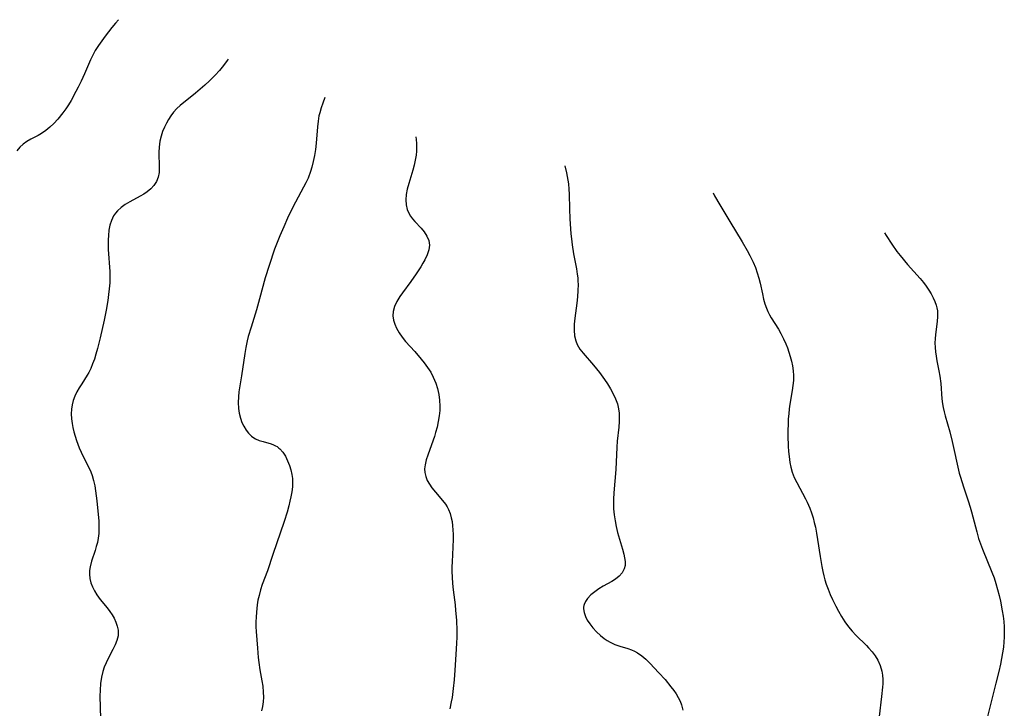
# Model space of a CAD drawing. Header units: inches. Extents: x 1073367 to 1082519, y 1569854 to 1574957.
# Tile 476 of 565: x 1078928 to 1079230, y 1574382 to 1574592. Entities that reach past the tile are written whole.
import ezdxf

# ---------------------------------------------------------------- set-up
doc = ezdxf.new("R2010")
doc.units = ezdxf.units.IN
doc.header["$MEASUREMENT"] = 0
doc.layers.add('CGG_CurvaNivelLidar_v1', color=7, linetype='Continuous', lineweight=30, true_color=0x008008)

msp = doc.modelspace()

# ---------------------------------------------------------------- linework, layer by layer
at = {"layer": 'CGG_CurvaNivelLidar_v1'}
for points in [[(1078958.6894, 1574592.3797, 76.5), (1078957.764, 1574591.2994, 76.5), (1078956.7142, 1574590.0064, 76.5), (1078954.6751, 1574587.3807, 76.5), (1078953.5913, 1574585.929, 76.5), (1078952.5528, 1574584.4536, 76.5), (1078951.5897, 1574582.9346, 76.5), (1078950.8055, 1574581.5105, 76.5), (1078950.1267, 1574580.1144, 76.5), (1078949.4928, 1574578.6913, 76.5), (1078948.2739, 1574575.8077, 76.5), (1078947.3023, 1574573.6036, 76.5), (1078946.4135, 1574571.755, 76.5), (1078945.7058, 1574570.3784, 76.5), (1078944.1987, 1574567.6865, 76.5), (1078943.3966, 1574566.3809, 76.5), (1078942.5582, 1574565.1094, 76.5), (1078941.6787, 1574563.8797, 76.5), (1078940.1606, 1574561.9899, 76.5), (1078938.9749, 1574560.6763, 76.5), (1078937.7214, 1574559.4665, 76.5), (1078936.4851, 1574558.4695, 76.5), (1078935.1827, 1574557.5959, 76.5), (1078934.0999, 1574556.9789, 76.5), (1078931.9178, 1574555.8178, 76.5), (1078930.7206, 1574555.0995, 76.5), (1078929.5923, 1574554.2876, 76.5), (1078928.5627, 1574553.3538, 76.5), (1078927.6527, 1574552.2962, 76.5)], [(1078992.238, 1574580.2968, 77), (1078991.9661, 1574579.8846, 77), (1078990.8052, 1574578.3231, 77), (1078989.5567, 1574576.8247, 77), (1078988.2363, 1574575.3846, 77), (1078986.549, 1574573.7039, 77), (1078985.1427, 1574572.4006, 77), (1078983.7094, 1574571.1416, 77), (1078982.26, 1574569.927, 77), (1078977.5367, 1574566.1604, 77), (1078976.5019, 1574565.2131, 77), (1078975.5461, 1574564.129, 77), (1078974.6818, 1574562.9517, 77), (1078973.9788, 1574561.8635, 77), (1078973.3312, 1574560.7306, 77), (1078972.7512, 1574559.5556, 77), (1078972.1808, 1574558.1512, 77), (1078971.718, 1574556.7076, 77), (1078971.3657, 1574555.2386, 77), (1078971.2088, 1574554.3329, 77), (1078971.1023, 1574553.4239, 77), (1078971.0388, 1574551.88, 77), (1078971.1796, 1574547.2068, 77), (1078971.1089, 1574545.6567, 77), (1078970.8345, 1574544.1847, 77), (1078970.3146, 1574542.8873, 77), (1078969.5505, 1574541.7, 77), (1078968.5929, 1574540.6604, 77), (1078967.469, 1574539.7316, 77), (1078966.4381, 1574539.0331, 77), (1078965.3466, 1574538.382, 77), (1078962.159, 1574536.6332, 77), (1078960.791, 1574535.8145, 77), (1078959.5145, 1574534.9112, 77), (1078958.3887, 1574533.8943, 77), (1078957.7542, 1574533.164, 77), (1078957.2067, 1574532.3748, 77), (1078956.5332, 1574531.0085, 77), (1078956.0688, 1574529.526, 77), (1078955.7846, 1574528.0027, 77), (1078955.6163, 1574526.4194, 77), (1078955.5336, 1574525.0045, 77), (1078955.5111, 1574523.5647, 77), (1078955.5533, 1574522.1148, 77), (1078956.0311, 1574515.4055, 77), (1078956.0767, 1574513.5849, 77), (1078956.0303, 1574511.8925, 77), (1078955.8938, 1574510.0871, 77), (1078955.6889, 1574508.2827, 77), (1078955.4348, 1574506.4792, 77), (1078954.9413, 1574503.5398, 77), (1078954.3159, 1574500.4539, 77), (1078953.0819, 1574495.096, 77), (1078952.2602, 1574491.8096, 77), (1078951.7946, 1574490.1155, 77), (1078951.3244, 1574488.5786, 77), (1078950.7991, 1574487.0833, 77), (1078950.2407, 1574485.7341, 77), (1078949.5982, 1574484.445, 77), (1078949.1356, 1574483.6536, 77), (1078947.4503, 1574481.0546, 77), (1078946.6743, 1574479.801, 77), (1078945.9578, 1574478.5166, 77), (1078945.3367, 1574477.192, 77), (1078944.8746, 1574475.9175, 77), (1078944.5332, 1574474.6077, 77), (1078944.3207, 1574473.2702, 77), (1078944.2439, 1574471.8057, 77), (1078944.3093, 1574470.3268, 77), (1078944.5004, 1574468.843, 77), (1078944.7319, 1574467.667, 77), (1078945.0612, 1574466.3284, 77), (1078945.4464, 1574464.9935, 77), (1078945.878, 1574463.6656, 77), (1078946.7002, 1574461.468, 77), (1078947.293, 1574460.1144, 77), (1078947.931, 1574458.7835, 77), (1078949.7203, 1574455.2396, 77), (1078950.2104, 1574454.1246, 77), (1078950.6356, 1574452.9844, 77), (1078951.0913, 1574451.407, 77), (1078951.4384, 1574449.7904, 77), (1078951.6816, 1574448.3269, 77), (1078952.0701, 1574445.1858, 77), (1078952.3929, 1574442.0537, 77), (1078952.642, 1574439.1375, 77), (1078952.7205, 1574436.7307, 77), (1078952.6662, 1574435.2355, 77), (1078952.5016, 1574433.7633, 77), (1078952.2526, 1574432.5009, 77), (1078951.9242, 1574431.2592, 77), (1078951.542, 1574430.0366, 77), (1078950.4357, 1574426.7242, 77), (1078950.0223, 1574425.0787, 77), (1078949.8544, 1574423.876, 77), (1078949.8252, 1574423.3499, 77), (1078949.8256, 1574422.8085, 77), (1078949.955, 1574421.4732, 77), (1078950.2597, 1574420.1588, 77), (1078950.7192, 1574418.9064, 77), (1078951.3156, 1574417.6918, 77), (1078952.0274, 1574416.5195, 77), (1078953.0919, 1574415.0574, 77), (1078955.1946, 1574412.5027, 77), (1078956.0997, 1574411.3414, 77), (1078956.7699, 1574410.358, 77), (1078957.3585, 1574409.3451, 77), (1078957.9229, 1574408.1348, 77), (1078958.3383, 1574406.9014, 77), (1078958.5796, 1574405.6559, 77), (1078958.6285, 1574404.7948, 77), (1078958.572, 1574403.9386, 77), (1078958.2325, 1574402.4991, 77), (1078957.6971, 1574401.1578, 77), (1078957.0105, 1574399.7768, 77), (1078955.494, 1574396.9495, 77), (1078954.8826, 1574395.6901, 77), (1078954.3378, 1574394.3937, 77), (1078953.8876, 1574393.0575, 77), (1078953.4717, 1574391.25, 77), (1078953.2138, 1574389.388, 77), (1078953.0638, 1574387.3095, 77), (1078953.0267, 1574385.4353, 77), (1078953.1764, 1574378.6474, 77)], [(1079021.8245, 1574568.5524, 77.5), (1079021.1447, 1574566.8398, 77.5), (1079020.6443, 1574565.3888, 77.5), (1079020.219, 1574563.9219, 77.5), (1079019.992, 1574562.9447, 77.5), (1079019.711, 1574561.3023, 77.5), (1079019.5175, 1574559.6396, 77.5), (1079019.1099, 1574554.5929, 77.5), (1079018.8934, 1574552.6628, 77.5), (1079018.614, 1574550.8309, 77.5), (1079018.256, 1574549.0169, 77.5), (1079017.8079, 1574547.2285, 77.5), (1079017.4028, 1574545.907, 77.5), (1079016.6616, 1574543.9383, 77.5), (1079016.0082, 1574542.5139, 77.5), (1079015.2908, 1574541.1137, 77.5), (1079012.8429, 1574536.5926, 77.5), (1079011.2136, 1574533.3664, 77.5), (1079010.3992, 1574531.6463, 77.5), (1079009.21, 1574529.0286, 77.5), (1079008.0135, 1574526.2341, 77.5), (1079007.4168, 1574524.7485, 77.5), (1079006.449, 1574522.1705, 77.5), (1079004.7501, 1574517.2163, 77.5), (1079003.5493, 1574513.3795, 77.5), (1079001.8594, 1574506.9899, 77.5), (1079000.9198, 1574503.648, 77.5), (1078999.224, 1574498.3633, 77.5), (1078998.3802, 1574495.495, 77.5), (1078998.0498, 1574494.1898, 77.5), (1078997.6076, 1574492.1071, 77.5), (1078997.2935, 1574490.28, 77.5), (1078996.3045, 1574483.4624, 77.5), (1078995.5183, 1574478.5971, 77.5), (1078995.3468, 1574477.0789, 77.5), (1078995.2715, 1574475.2772, 77.5), (1078995.3636, 1574473.5058, 77.5), (1078995.6015, 1574471.9837, 77.5), (1078995.9797, 1574470.5155, 77.5), (1078996.4459, 1574469.224, 77.5), (1078997.0168, 1574468.0077, 77.5), (1078997.689, 1574466.8847, 77.5), (1078998.4645, 1574465.8785, 77.5), (1078999.0209, 1574465.3067, 77.5), (1078999.3201, 1574465.0443, 77.5), (1078999.7478, 1574464.7183, 77.5), (1079000.6017, 1574464.2069, 77.5), (1079001.7566, 1574463.7136, 77.5), (1079002.9613, 1574463.329, 77.5), (1079005.3604, 1574462.6286, 77.5), (1079006.0734, 1574462.3635, 77.5), (1079006.7478, 1574462.0477, 77.5), (1079007.1705, 1574461.7992, 77.5), (1079007.7593, 1574461.357, 77.5), (1079008.0398, 1574461.1017, 77.5), (1079008.9453, 1574460.056, 77.5), (1079009.73, 1574458.8326, 77.5), (1079010.4103, 1574457.4787, 77.5), (1079010.9941, 1574456.0327, 77.5), (1079011.4299, 1574454.677, 77.5), (1079011.7442, 1574453.2719, 77.5), (1079011.8867, 1574452.044, 77.5), (1079011.9217, 1574450.7883, 77.5), (1079011.8605, 1574449.5134, 77.5), (1079011.6816, 1574448.0092, 77.5), (1079011.4165, 1574446.4921, 77.5), (1079011.1205, 1574445.091, 77.5), (1079010.7805, 1574443.686, 77.5), (1079010.2578, 1574441.8053, 77.5), (1079009.3239, 1574438.9241, 77.5), (1079005.8863, 1574428.8449, 77.5), (1079004.2305, 1574423.8468, 77.5), (1079002.6554, 1574419.6287, 77.5), (1079002.1228, 1574417.9519, 77.5), (1079001.6674, 1574416.2516, 77.5), (1079001.3463, 1574414.819, 77.5), (1079001.0952, 1574413.3759, 77.5), (1079000.8619, 1574411.1516, 77.5), (1079000.7708, 1574409.6722, 77.5), (1079000.7233, 1574408.1896, 77.5), (1079000.726, 1574406.7083, 77.5), (1079000.7886, 1574405.2329, 77.5), (1079001.2308, 1574400.1727, 77.5), (1079001.4518, 1574397.2599, 77.5), (1079001.599, 1574395.808, 77.5), (1079001.9354, 1574393.5338, 77.5), (1079002.5371, 1574390.2081, 77.5), (1079002.7961, 1574388.5583, 77.5), (1079002.9861, 1574386.7466, 77.5), (1079003.0406, 1574385.2161, 77.5), (1079002.9664, 1574383.7091, 77.5), (1079002.763, 1574382.3238, 77.5), (1079002.4624, 1574380.9664, 77.5)], [(1079049.5895, 1574556.5336, 78), (1079049.7116, 1574555.6917, 78), (1079049.8221, 1574554.5438, 78), (1079049.8657, 1574553.3939, 78), (1079049.8242, 1574552.1647, 78), (1079049.6973, 1574550.9375, 78), (1079049.4308, 1574549.389, 78), (1079049.0745, 1574547.8505, 78), (1079048.6578, 1574546.3242, 78), (1079047.4379, 1574542.2453, 78), (1079047.004, 1574540.5764, 78), (1079046.6812, 1574538.9295, 78), (1079046.5336, 1574537.3127, 78), (1079046.6226, 1574535.7651, 78), (1079046.9768, 1574534.2891, 78), (1079047.4295, 1574533.2468, 78), (1079048.0169, 1574532.2605, 78), (1079048.6124, 1574531.4451, 78), (1079049.2649, 1574530.6652, 78), (1079051.2237, 1574528.5683, 78), (1079052.1254, 1574527.5016, 78), (1079052.9788, 1574526.1901, 78), (1079053.5595, 1574524.8079, 78), (1079053.7851, 1574523.3787, 78), (1079053.5977, 1574521.9397, 78), (1079053.0883, 1574520.4717, 78), (1079052.3617, 1574518.9695, 78), (1079051.7682, 1574517.895, 78), (1079051.123, 1574516.8066, 78), (1079049.7539, 1574514.6742, 78), (1079048.1331, 1574512.3459, 78), (1079045.5507, 1574508.8358, 78), (1079044.7494, 1574507.6864, 78), (1079043.8088, 1574506.1799, 78), (1079043.076, 1574504.6669, 78), (1079042.6537, 1574503.1289, 78), (1079042.6077, 1574501.7874, 78), (1079042.818, 1574500.4286, 78), (1079043.1828, 1574499.2197, 78), (1079043.6972, 1574498.0229, 78), (1079044.4768, 1574496.6453, 78), (1079045.4084, 1574495.3045, 78), (1079046.4579, 1574494.0015, 78), (1079049.2828, 1574490.8777, 78), (1079051.2571, 1574488.598, 78), (1079052.196, 1574487.4191, 78), (1079053.2234, 1574486.0041, 78), (1079054.1571, 1574484.5408, 78), (1079054.9698, 1574483.0224, 78), (1079055.3615, 1574482.1436, 78), (1079055.7062, 1574481.2468, 78), (1079056.2306, 1574479.5303, 78), (1079056.6104, 1574477.775, 78), (1079056.851, 1574475.9941, 78), (1079056.9469, 1574474.1987, 78), (1079056.9155, 1574472.8774, 78), (1079056.7497, 1574471.1715, 78), (1079056.4703, 1574469.471, 78), (1079056.1024, 1574467.7813, 78), (1079055.6643, 1574466.1083, 78), (1079055.3188, 1574464.9379, 78), (1079054.9446, 1574463.7833, 78), (1079053.2837, 1574459.2363, 78), (1079052.7991, 1574457.7257, 78), (1079052.4486, 1574456.2498, 78), (1079052.3058, 1574455.0494, 78), (1079052.3455, 1574453.8798, 78), (1079052.6272, 1574452.6655, 78), (1079053.1196, 1574451.4877, 78), (1079053.7748, 1574450.3436, 78), (1079054.5527, 1574449.2318, 78), (1079055.611, 1574447.9197, 78), (1079057.8206, 1574445.3385, 78), (1079058.7213, 1574444.1513, 78), (1079059.2075, 1574443.3732, 78), (1079059.6282, 1574442.5535, 78), (1079060.0986, 1574441.3433, 78), (1079060.45, 1574440.0691, 78), (1079060.6848, 1574438.8596, 78), (1079060.8504, 1574437.6165, 78), (1079060.9572, 1574436.347, 78), (1079061.0158, 1574434.9529, 78), (1079061.0221, 1574433.5414, 78), (1079060.9359, 1574431.0959, 78), (1079060.6892, 1574426.5568, 78), (1079060.6449, 1574425.0386, 78), (1079060.6465, 1574423.6008, 78), (1079060.7164, 1574421.8998, 78), (1079060.8605, 1574419.9665, 78), (1079061.0541, 1574418.0348, 78), (1079061.6184, 1574413.4277, 78), (1079061.7865, 1574411.7202, 78), (1079062.0045, 1574408.7043, 78), (1079062.1192, 1574405.4425, 78), (1079062.1159, 1574403.4812, 78), (1079062.0712, 1574401.6588, 78), (1079061.8962, 1574398.232, 78), (1079061.5682, 1574393.4808, 78), (1079061.3375, 1574390.4531, 78), (1079061.072, 1574387.7897, 78), (1079060.7066, 1574385.0933, 78), (1079060.4652, 1574383.7323, 78), (1079059.987, 1574381.6043, 78)], [(1079095.2151, 1574547.6632, 78.5), (1079095.7172, 1574545.5844, 78.5), (1079096.1446, 1574543.3289, 78.5), (1079096.2905, 1574542.2107, 78.5), (1079096.4246, 1574540.5931, 78.5), (1079096.4949, 1574538.965, 78.5), (1079096.5885, 1574534.5748, 78.5), (1079096.7096, 1574531.5141, 78.5), (1079096.899, 1574528.4053, 78.5), (1079097.0273, 1574526.8531, 78.5), (1079097.1854, 1574525.3048, 78.5), (1079097.4075, 1574523.5667, 78.5), (1079097.8727, 1574520.7556, 78.5), (1079098.7159, 1574516.2226, 78.5), (1079098.9672, 1574514.5955, 78.5), (1079099.1087, 1574513.3799, 78.5), (1079099.1849, 1574512.4059, 78.5), (1079099.2238, 1574511.4316, 78.5), (1079099.1898, 1574509.5223, 78.5), (1079099.0447, 1574507.6192, 78.5), (1079098.8298, 1574505.7281, 78.5), (1079098.2272, 1574501.1037, 78.5), (1079098.0662, 1574499.2684, 78.5), (1079098.0266, 1574497.4689, 78.5), (1079098.1687, 1574495.7237, 78.5), (1079098.519, 1574494.1938, 78.5), (1079098.9961, 1574493.0019, 78.5), (1079099.7858, 1574491.6492, 78.5), (1079100.7738, 1574490.3527, 78.5), (1079103.9599, 1574486.7393, 78.5), (1079105.7758, 1574484.4794, 78.5), (1079107.3413, 1574482.3247, 78.5), (1079108.2445, 1574480.9889, 78.5), (1079109.1665, 1574479.5042, 78.5), (1079109.9971, 1574477.9837, 78.5), (1079110.7049, 1574476.4218, 78.5), (1079111.234, 1574474.886, 78.5), (1079111.5989, 1574473.3113, 78.5), (1079111.7593, 1574472.062, 78.5), (1079111.8234, 1574470.7968, 78.5), (1079111.8062, 1574469.5207, 78.5), (1079111.6809, 1574467.7772, 78.5), (1079111.2261, 1574463.4506, 78.5), (1079111.0841, 1574461.6486, 78.5), (1079110.7647, 1574454.8133, 78.5), (1079110.1763, 1574447.6214, 78.5), (1079110.074, 1574445.7803, 78.5), (1079110.0706, 1574443.4182, 78.5), (1079110.1065, 1574442.7343, 78.5), (1079110.2788, 1574440.9185, 78.5), (1079110.5472, 1574439.1156, 78.5), (1079110.8989, 1574437.3323, 78.5), (1079111.3258, 1574435.5776, 78.5), (1079112.855, 1574430.4228, 78.5), (1079113.2397, 1574428.946, 78.5), (1079113.466, 1574427.819, 78.5), (1079113.6034, 1574426.6224, 78.5), (1079113.5839, 1574425.4884, 78.5), (1079113.36, 1574424.4324, 78.5), (1079112.7475, 1574423.2459, 78.5), (1079111.8275, 1574422.1996, 78.5), (1079110.6773, 1574421.2922, 78.5), (1079109.5114, 1574420.5901, 78.5), (1079106.923, 1574419.1549, 78.5), (1079105.5957, 1574418.3281, 78.5), (1079104.3334, 1574417.4331, 78.5), (1079103.1584, 1574416.4409, 78.5), (1079102.1575, 1574415.3783, 78.5), (1079101.5088, 1574414.4514, 78.5), (1079101.0688, 1574413.4781, 78.5), (1079100.9844, 1574413.1719, 78.5), (1079100.9033, 1574412.6705, 78.5), (1079100.8895, 1574412.1441, 78.5), (1079101.0644, 1574411.0258, 78.5), (1079101.4685, 1574409.8948, 78.5), (1079102.0559, 1574408.7648, 78.5), (1079102.791, 1574407.6494, 78.5), (1079103.7855, 1574406.3991, 78.5), (1079104.8996, 1574405.1999, 78.5), (1079106.1026, 1574404.0678, 78.5), (1079107.2402, 1574403.1339, 78.5), (1079108.1023, 1574402.5279, 78.5), (1079109.0048, 1574401.9915, 78.5), (1079110.4779, 1574401.3104, 78.5), (1079112.007, 1574400.7709, 78.5), (1079114.3982, 1574400.0557, 78.5), (1079115.5674, 1574399.6481, 78.5), (1079116.5125, 1574399.2342, 78.5), (1079117.4198, 1574398.7383, 78.5), (1079118.7174, 1574397.8184, 78.5), (1079119.9438, 1574396.7447, 78.5), (1079121.1388, 1574395.57, 78.5), (1079123.9713, 1574392.5951, 78.5), (1079125.8164, 1574390.5458, 78.5), (1079127.6348, 1574388.3437, 78.5), (1079128.4778, 1574387.2171, 78.5), (1079129.1931, 1574386.172, 78.5), (1079129.84, 1574385.1095, 78.5), (1079130.4192, 1574383.9821, 78.5), (1079130.875, 1574382.8236, 78.5), (1079131.2585, 1574381.1808, 78.5)], [(1079140.4918, 1574539.3859, 79), (1079140.9176, 1574538.556, 79), (1079142.5476, 1574535.7051, 79), (1079145.593, 1574530.6118, 79), (1079149.3707, 1574524.4326, 79), (1079150.8996, 1574521.8271, 79), (1079151.7739, 1574520.2172, 79), (1079152.7671, 1574518.1855, 79), (1079153.4395, 1574516.5901, 79), (1079154.024, 1574514.9711, 79), (1079154.5154, 1574513.3327, 79), (1079154.8975, 1574511.7599, 79), (1079155.5913, 1574508.5172, 79), (1079155.9761, 1574506.8736, 79), (1079156.3514, 1574505.5, 79), (1079156.8096, 1574504.1644, 79), (1079157.2627, 1574503.1226, 79), (1079157.784, 1574502.1084, 79), (1079158.3046, 1574501.2053, 79), (1079160.4766, 1574497.699, 79), (1079161.2521, 1574496.3545, 79), (1079162.0407, 1574494.8201, 79), (1079162.749, 1574493.2418, 79), (1079163.2503, 1574491.9671, 79), (1079163.7011, 1574490.6745, 79), (1079164.1021, 1574489.3682, 79), (1079164.4794, 1574487.9306, 79), (1079164.7815, 1574486.483, 79), (1079164.9942, 1574485.0023, 79), (1079165.0916, 1574483.5141, 79), (1079165.0581, 1574481.9847, 79), (1079164.9183, 1574480.4493, 79), (1079164.7166, 1574478.9706, 79), (1079164.0076, 1574474.7499, 79), (1079163.8055, 1574473.3708, 79), (1079163.6345, 1574471.8416, 79), (1079163.5134, 1574470.3037, 79), (1079163.4336, 1574468.7602, 79), (1079163.3818, 1574466.5955, 79), (1079163.3833, 1574465.058, 79), (1079163.4751, 1574461.9264, 79), (1079163.5753, 1574460.3399, 79), (1079163.7248, 1574458.769, 79), (1079163.9777, 1574456.9901, 79), (1079164.2882, 1574455.4833, 79), (1079164.7085, 1574454.0135, 79), (1079165.337, 1574452.3972, 79), (1079166.0867, 1574450.8201, 79), (1079168.7725, 1574445.8502, 79), (1079169.3167, 1574444.7763, 79), (1079170.1021, 1574443.0176, 79), (1079170.6355, 1574441.5563, 79), (1079171.0913, 1574440.0613, 79), (1079171.4688, 1574438.6113, 79), (1079171.7983, 1574437.142, 79), (1079172.1494, 1574435.297, 79), (1079172.4532, 1574433.4352, 79), (1079173.2143, 1574428.1767, 79), (1079173.7241, 1574425.118, 79), (1079174.0372, 1574423.6034, 79), (1079174.3553, 1574422.3033, 79), (1079174.7186, 1574421.0161, 79), (1079175.1273, 1574419.7432, 79), (1079175.709, 1574418.1543, 79), (1079176.3504, 1574416.5874, 79), (1079177.0389, 1574415.0399, 79), (1079178.042, 1574412.9611, 79), (1079178.8429, 1574411.4389, 79), (1079179.7896, 1574409.8013, 79), (1079180.8099, 1574408.216, 79), (1079181.9128, 1574406.6955, 79), (1079183.0004, 1574405.3738, 79), (1079184.1541, 1574404.1164, 79), (1079187.3964, 1574400.9289, 79), (1079188.0713, 1574400.2307, 79), (1079189.1257, 1574399.0326, 79), (1079190.0753, 1574397.778, 79), (1079190.8897, 1574396.4587, 79), (1079191.6202, 1574394.8498, 79), (1079192.1086, 1574393.158, 79), (1079192.305, 1574391.8679, 79), (1079192.3848, 1574390.5476, 79), (1079192.3733, 1574389.2034, 79), (1079192.3177, 1574388.1814, 79), (1079192.033, 1574385.3366, 79), (1079191.2519, 1574379.3057, 79)], [(1079192.9492, 1574527.163, 79.5), (1079193.4477, 1574526.3252, 79.5), (1079195.1422, 1574523.6992, 79.5), (1079196.7044, 1574521.5163, 79.5), (1079197.7241, 1574520.2205, 79.5), (1079200.0029, 1574517.5357, 79.5), (1079203.851, 1574513.2147, 79.5), (1079204.8029, 1574512.048, 79.5), (1079205.6956, 1574510.8566, 79.5), (1079206.4839, 1574509.6928, 79.5), (1079207.2006, 1574508.5099, 79.5), (1079207.8369, 1574507.3117, 79.5), (1079208.3362, 1574506.2058, 79.5), (1079208.7383, 1574505.0875, 79.5), (1079208.9639, 1574504.2323, 79.5), (1079209.1108, 1574503.3681, 79.5), (1079209.1732, 1574502.4782, 79.5), (1079209.1614, 1574501.5788, 79.5), (1079209.0312, 1574500.098, 79.5), (1079208.5069, 1574496.0682, 79.5), (1079208.4016, 1574494.7841, 79.5), (1079208.3621, 1574493.5148, 79.5), (1079208.3992, 1574492.1613, 79.5), (1079208.5187, 1574490.8021, 79.5), (1079208.7049, 1574489.4431, 79.5), (1079208.9401, 1574488.0856, 79.5), (1079209.5456, 1574485.0183, 79.5), (1079209.8292, 1574483.3731, 79.5), (1079210.104, 1574481.1422, 79.5), (1079210.4872, 1574476.4442, 79.5), (1079210.6712, 1574474.8868, 79.5), (1079210.8635, 1574473.7222, 79.5), (1079211.1374, 1574472.4421, 79.5), (1079211.4636, 1574471.1702, 79.5), (1079212.8917, 1574466.2842, 79.5), (1079213.6456, 1574463.3835, 79.5), (1079214.0666, 1574461.5421, 79.5), (1079215.3418, 1574455.4685, 79.5), (1079215.7859, 1574453.6649, 79.5), (1079216.1292, 1574452.4323, 79.5), (1079217.0513, 1574449.5534, 79.5), (1079218.5327, 1574445.2698, 79.5), (1079219.139, 1574443.327, 79.5), (1079219.5509, 1574441.8455, 79.5), (1079221.1112, 1574435.6895, 79.5), (1079221.7145, 1574433.686, 79.5), (1079222.2675, 1574432.077, 79.5), (1079222.8667, 1574430.4817, 79.5), (1079225.7889, 1574423.3614, 79.5), (1079226.4253, 1574421.6466, 79.5), (1079227.0051, 1574419.8884, 79.5), (1079227.5247, 1574418.1111, 79.5), (1079227.99, 1574416.3186, 79.5), (1079228.4025, 1574414.5137, 79.5), (1079228.9472, 1574411.5949, 79.5), (1079229.1834, 1574409.9778, 79.5), (1079229.3697, 1574408.357, 79.5), (1079229.4985, 1574406.7335, 79.5), (1079229.5584, 1574405.1086, 79.5), (1079229.5382, 1574403.5333, 79.5), (1079229.4535, 1574402.1427, 79.5), (1079229.2757, 1574400.4306, 79.5), (1079229.0332, 1574398.7209, 79.5), (1079228.7393, 1574397.0136, 79.5), (1079228.4033, 1574395.3093, 79.5), (1079227.8936, 1574393.0083, 79.5), (1079227.0127, 1574389.4477, 79.5), (1079225.1075, 1574382.075, 79.5), (1079224.443, 1574379.2538, 79.5)]]:
    msp.add_polyline3d(points, dxfattribs=at)

doc.saveas('drawing.dxf')
